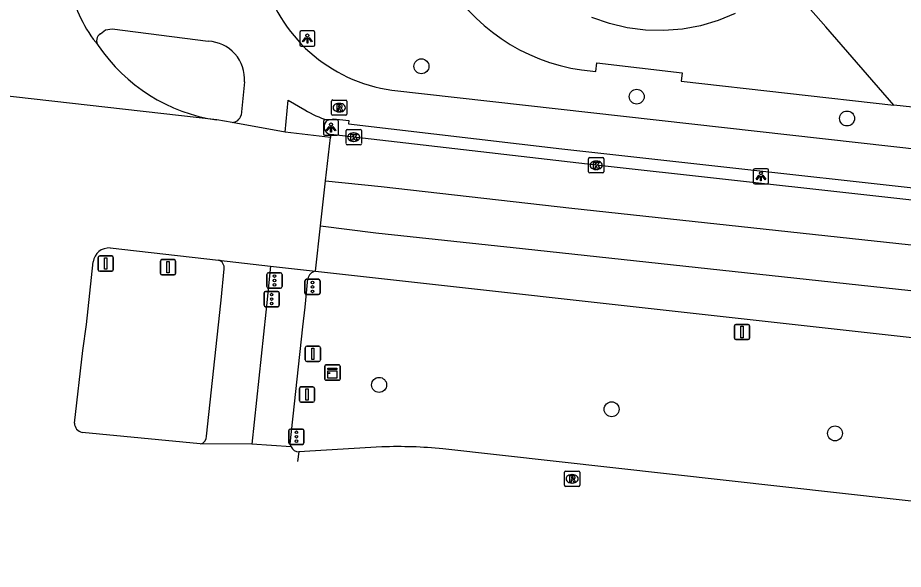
# Model space of a CAD drawing. Extents: x 162026 to 163499, y 387297 to 388169.
# Drawn here: x 162078.5 to 162136.4, y 387414.2 to 387450.3 of the extents above; entities that cross this region are included whole.
import ezdxf

# ---------------------------------------------------------------- set-up
doc = ezdxf.new("R2010")
doc.units = 0
for name, color, linetype in [('IMGEO_Boom', 7, 'Continuous'), ('IMGEO_Fietspad_gesloten', 7, 'Continuous'), ('IMGEO_Groenvoorziening', 7, 'Continuous'), ('IMGEO_Kast', 7, 'Continuous'), ('IMGEO_Kolk', 7, 'Continuous'), ('IMGEO_Lichtpunt', 7, 'Continuous'), ('IMGEO_Portaal', 7, 'Continuous'), ('IMGEO_Rijbaan_lokaal_gesloten', 7, 'Continuous'), ('IMGEO_Rijbaan_regionaal_gesloten', 7, 'Continuous'), ('IMGEO_Rioolput', 7, 'Continuous'), ('IMGEO_Verkeersbordpaal', 7, 'Continuous'), ('IMGEO_Verkeersregelinstallatiepaal', 7, 'Continuous'), ('IMGEO_Vlaggenmast', 7, 'Continuous'), ('IMGEO_Voetpad_halfverhard', 7, 'Continuous'), ('IMGEO_Voetpad_open', 7, 'Continuous')]:
    doc.layers.add(name, color=color, linetype=linetype)

msp = doc.modelspace()

# ---------------------------------------------------------------- linework, layer by layer
at = {"layer": 'IMGEO_Boom'}
for centre in [(162104.882, 387447.125), (162118.963, 387445.137), (162132.728, 387443.709), (162102.112, 387426.271), (162117.324, 387424.677), (162131.939, 387423.095)]:
    msp.add_circle(centre, 0.489, dxfattribs=at)
at = {"layer": 'IMGEO_Fietspad_gesloten'}
for points in [[(162083.873, 387449.244), (162084.218, 387449.509), (162084.635, 387449.576), (162090.929, 387448.763)], [(162093.301, 387446.097), (162093.075, 387443.918)], [(162102.95, 387445.564), (162172.524, 387437.752), (162179.508, 387436.995), (162185.523, 387436.555), (162187.055, 387436.451), (162188.258, 387436.351)], [(162095.957, 387442.821), (162096.165, 387444.915), (162097.247, 387444.275)], [(162098.738, 387443.599), (162099.123, 387443.677), (162100.125, 387443.584), (162100.105, 387443.368), (162114.071, 387441.73), (162182.412, 387434.134), (162182.426, 387434.32), (162183.642, 387434.22)], [(162095.009, 387434.052), (162094.734, 387431.446), (162094.689, 387431.025), (162093.777, 387422.392)], [(162090.813, 387422.906), (162091.746, 387431.617), (162091.767, 387431.822), (162091.978, 387433.858)]]:
    msp.add_lwpolyline(points, dxfattribs=at)
for centre, radius, start, end in [((162104.373, 387455.691), 10.227, 194.70697, 262.00328), ((162084.136, 387448.804), 0.513, 120.86987, 218.00066), ((162090.829, 387446.286), 2.479, 355.63237, 87.68805), ((162092.479, 387444.07), 0.615, 270.8071, 345.72257), ((162100.612, 387449.714), 6.396, 238.25824, 252.96392), ((162091.434, 387433.921), 0.548, 353.34266, 72.58126), ((162090.321, 387422.888), 0.492, 279.35748, 2.11325)]:
    msp.add_arc(centre, radius, start, end, dxfattribs=at)
at = {"layer": 'IMGEO_Groenvoorziening'}
msp.add_lwpolyline([(162135.788, 387444.582), (162131.335, 387449.709), (162129.85, 387451.383), (162128.563, 387452.834)], dxfattribs=at)
at = {"layer": 'IMGEO_Kast'}
for p, q in [((162098.634, 387427.58), (162099.475, 387427.58)), ((162099.475, 387427.58), (162098.634, 387427.58)), ((162098.559, 387426.655), (162098.559, 387427.496)), ((162098.559, 387427.496), (162098.559, 387426.655)), ((162099.559, 387427.505), (162099.559, 387426.664)), ((162099.559, 387426.664), (162099.559, 387427.505)), ((162099.484, 387426.58), (162098.643, 387426.58)), ((162098.643, 387426.58), (162099.484, 387426.58))]:
    msp.add_line(p, q, dxfattribs=at)
for points in [[(162098.754, 387427.37), (162099.354, 387427.37), (162099.354, 387427.285), (162098.754, 387427.285), (162098.754, 387427.37)], [(162098.754, 387427.195), (162099.354, 387427.195), (162099.354, 387426.706), (162098.754, 387426.706), (162098.754, 387427.195)]]:
    msp.add_lwpolyline(points, dxfattribs=at)
msp.add_circle((162098.838, 387427.044), 0.0377, dxfattribs=at)
for centre, start, end in [((162098.637, 387427.502), 92.4484, 184.28452), ((162098.637, 387427.502), 92.4484, 184.28452), ((162099.481, 387427.502), 2.4484, 94.28452), ((162099.481, 387427.502), 2.4484, 94.28452), ((162098.637, 387426.658), 182.4484, 274.28452), ((162098.637, 387426.658), 182.4484, 274.28452), ((162099.481, 387426.658), 272.4484, 4.28452), ((162099.481, 387426.658), 272.4484, 4.28452)]:
    msp.add_arc(centre, 0.0779, start, end, dxfattribs=at)
at = {"layer": 'IMGEO_Kolk'}
for p, q in [((162099.948, 387442.06), (162099.948, 387442.912)), ((162100.023, 387442.986), (162100.875, 387442.986)), ((162100.436, 387442.766), (162100.461, 387442.766)), ((162100.949, 387442.912), (162100.949, 387442.06)), ((162100.459, 387442.206), (162100.434, 387442.206)), ((162100.875, 387441.986), (162100.023, 387441.986)), ((162115.813, 387440.219), (162115.813, 387441.071)), ((162115.888, 387441.145), (162116.74, 387441.145)), ((162116.301, 387440.925), (162116.326, 387440.925)), ((162116.814, 387441.071), (162116.814, 387440.219)), ((162116.324, 387440.365), (162116.299, 387440.365)), ((162116.74, 387440.145), (162115.888, 387440.145))]:
    msp.add_line(p, q, dxfattribs=at)
for points in [[(162099.948, 387442.06), (162099.948, 387442.912)], [(162100.023, 387442.986), (162100.875, 387442.986)], [(162100.269, 387442.686), (162100.392, 387442.686), (162100.392, 387442.535), (162100.522, 387442.686), (162100.686, 387442.686), (162100.54, 387442.535), (162100.693, 387442.286), (162100.541, 387442.286), (162100.456, 387442.45), (162100.392, 387442.383), (162100.392, 387442.286), (162100.269, 387442.286), (162100.269, 387442.686)], [(162100.949, 387442.912), (162100.949, 387442.06)], [(162100.875, 387441.986), (162100.023, 387441.986)], [(162115.813, 387440.219), (162115.813, 387441.071)], [(162115.888, 387441.145), (162116.74, 387441.145)], [(162116.814, 387441.071), (162116.814, 387440.219)], [(162116.134, 387440.845), (162116.257, 387440.845), (162116.257, 387440.694), (162116.387, 387440.845), (162116.551, 387440.845), (162116.405, 387440.694), (162116.558, 387440.445), (162116.406, 387440.445), (162116.321, 387440.609), (162116.257, 387440.542), (162116.257, 387440.445), (162116.134, 387440.445), (162116.134, 387440.845)], [(162116.74, 387440.145), (162115.888, 387440.145)]]:
    msp.add_lwpolyline(points, dxfattribs=at)
for centre, start, end in [((162100.025, 387442.91), 91.55205, 178.44795), ((162100.025, 387442.91), 91.55205, 178.44795), ((162100.873, 387442.91), 1.55205, 88.44795), ((162100.873, 387442.91), 1.55205, 88.44795), ((162100.025, 387442.062), 181.55205, 268.44795), ((162100.025, 387442.062), 181.55205, 268.44795), ((162100.873, 387442.062), 271.55205, 358.44795), ((162100.873, 387442.062), 271.55205, 358.44795), ((162115.89, 387441.069), 91.55205, 178.44795), ((162115.89, 387441.069), 91.55205, 178.44795), ((162116.738, 387441.069), 1.55205, 88.44795), ((162116.738, 387441.069), 1.55205, 88.44795), ((162115.89, 387440.221), 181.55205, 268.44795), ((162115.89, 387440.221), 181.55205, 268.44795), ((162116.738, 387440.221), 271.55205, 358.44795), ((162116.738, 387440.221), 271.55205, 358.44795)]:
    msp.add_arc(centre, 0.0765, start, end, dxfattribs=at)
for centre, major_axis, ratio, start_param, end_param in [((162100.435, 387442.486), (-0.387, 0.002), 0.722429, 4.712389, 7.853982), ((162100.46, 387442.486), (-0.39, 0.002), 0.717154, 1.570796, 4.712389), ((162116.3, 387440.645), (-0.387, 0.002), 0.722429, 4.712389, 7.853982), ((162116.325, 387440.645), (-0.39, 0.002), 0.717154, 1.570796, 4.712389)]:
    msp.add_ellipse(centre, major_axis=major_axis, ratio=ratio, start_param=start_param, end_param=end_param, dxfattribs=at)
at = {"layer": 'IMGEO_Lichtpunt'}
for p, q in [((162096.918, 387449.343), (162096.918, 387448.536)), ((162096.918, 387449.343), (162096.918, 387448.536)), ((162097.82, 387449.438), (162097.012, 387449.438)), ((162097.82, 387449.438), (162097.012, 387449.438)), ((162097.914, 387448.536), (162097.914, 387449.343)), ((162097.914, 387448.536), (162097.914, 387449.343)), ((162097.012, 387448.442), (162097.82, 387448.442)), ((162097.012, 387448.442), (162097.82, 387448.442)), ((162098.463, 387443.517), (162098.463, 387442.71)), ((162098.463, 387443.517), (162098.463, 387442.71)), ((162099.365, 387443.612), (162098.557, 387443.612)), ((162099.365, 387443.612), (162098.557, 387443.612)), ((162099.459, 387442.71), (162099.459, 387443.517)), ((162099.459, 387442.71), (162099.459, 387443.517)), ((162098.557, 387442.616), (162099.365, 387442.616)), ((162098.557, 387442.616), (162099.365, 387442.616)), ((162126.592, 387440.326), (162126.592, 387439.519)), ((162126.592, 387440.326), (162126.592, 387439.519)), ((162127.494, 387440.421), (162126.686, 387440.421)), ((162127.494, 387440.421), (162126.686, 387440.421)), ((162127.588, 387439.519), (162127.588, 387440.326)), ((162127.588, 387439.519), (162127.588, 387440.326)), ((162126.686, 387439.425), (162127.494, 387439.425)), ((162126.686, 387439.425), (162127.494, 387439.425))]:
    msp.add_line(p, q, dxfattribs=at)
for points in [[(162097.292, 387449.007), (162097.331, 387448.979), (162097.143, 387448.717), (162097.105, 387448.744), (162097.292, 387449.007)], [(162097.504, 387448.979), (162097.542, 387449.006), (162097.729, 387448.744), (162097.69, 387448.716), (162097.504, 387448.979)], [(162097.394, 387448.959), (162097.441, 387448.959), (162097.441, 387448.637), (162097.394, 387448.637), (162097.394, 387448.959)], [(162098.837, 387443.181), (162098.876, 387443.153), (162098.688, 387442.891), (162098.65, 387442.918), (162098.837, 387443.181)], [(162098.939, 387443.133), (162098.986, 387443.133), (162098.986, 387442.811), (162098.939, 387442.811), (162098.939, 387443.133)], [(162099.049, 387443.153), (162099.087, 387443.18), (162099.274, 387442.918), (162099.235, 387442.89), (162099.049, 387443.153)], [(162126.966, 387439.99), (162127.005, 387439.962), (162126.817, 387439.7), (162126.779, 387439.727), (162126.966, 387439.99)], [(162127.068, 387439.942), (162127.115, 387439.942), (162127.115, 387439.62), (162127.068, 387439.62), (162127.068, 387439.942)], [(162127.178, 387439.962), (162127.216, 387439.989), (162127.403, 387439.727), (162127.364, 387439.699), (162127.178, 387439.962)]]:
    msp.add_lwpolyline(points, dxfattribs=at)
for centre in [(162097.417, 387449.141), (162098.962, 387443.315), (162127.091, 387440.124)]:
    msp.add_circle(centre, 0.0994, dxfattribs=at)
for centre, start, end in [((162097.012, 387449.343), 90, 180), ((162097.012, 387449.343), 90, 180), ((162097.82, 387449.343), 0, 90), ((162097.82, 387449.343), 0, 90), ((162097.012, 387448.536), 180, 270), ((162097.012, 387448.536), 180, 270), ((162097.82, 387448.536), 270, 0), ((162097.82, 387448.536), 270, 360), ((162098.557, 387443.517), 90, 180), ((162098.557, 387443.517), 90, 180), ((162099.365, 387443.517), 0, 90), ((162099.365, 387443.517), 0, 90), ((162098.557, 387442.71), 180, 270), ((162098.557, 387442.71), 180, 270), ((162099.365, 387442.71), 270, 0), ((162099.365, 387442.71), 270, 360), ((162126.686, 387440.326), 90, 180), ((162126.686, 387440.326), 90, 180), ((162127.494, 387440.326), 0, 90), ((162127.494, 387440.326), 0, 90), ((162126.686, 387439.519), 180, 270), ((162126.686, 387439.519), 180, 270), ((162127.494, 387439.519), 270, 0), ((162127.494, 387439.519), 270, 360)]:
    msp.add_arc(centre, 0.0946, start, end, dxfattribs=at)
at = {"layer": 'IMGEO_Portaal'}
for p, q in [((162087.802, 387433.572), (162087.802, 387434.372)), ((162087.802, 387434.372), (162087.802, 387433.572)), ((162087.902, 387434.472), (162088.692, 387434.472)), ((162088.692, 387434.472), (162087.902, 387434.472)), ((162088.792, 387434.372), (162088.792, 387433.572)), ((162088.792, 387433.572), (162088.792, 387434.372)), ((162088.692, 387433.472), (162087.902, 387433.472)), ((162087.902, 387433.472), (162088.692, 387433.472))]:
    msp.add_line(p, q, dxfattribs=at)
msp.add_lwpolyline([(162088.222, 387434.347), (162088.372, 387434.347), (162088.372, 387433.597), (162088.222, 387433.597), (162088.222, 387434.347)], dxfattribs=at)
for centre, start, end in [((162087.902, 387434.372), 90, 180), ((162087.902, 387434.372), 90, 180), ((162088.692, 387434.372), 0, 90), ((162088.692, 387434.372), 360, 90), ((162087.902, 387433.572), 180, 270), ((162087.902, 387433.572), 180, 270), ((162088.692, 387433.572), 270, 0), ((162088.692, 387433.572), 270, 0)]:
    msp.add_arc(centre, 0.1, start, end, dxfattribs=at)
at = {"layer": 'IMGEO_Rijbaan_lokaal_gesloten'}
for points in [[(162092.488, 387443.455), (162091.491, 387443.616)], [(162095.957, 387442.821), (162092.488, 387443.455)], [(162098.932, 387442.459), (162095.957, 387442.821)], [(162098.953, 387442.66), (162098.932, 387442.459)], [(162183.608, 387433.186), (162116.314, 387440.645), (162098.953, 387442.66)], [(162098.611, 387439.619), (162098.932, 387442.459)], [(162098.279, 387436.685), (162098.611, 387439.619)], [(162098.611, 387439.619), (162102.254, 387439.258), (162114.714, 387437.842), (162183.549, 387430.393), (162220.386, 387426.232), (162277.847, 387419.821), (162298.401, 387417.501)], [(162097.943, 387433.715), (162098.279, 387436.685)], [(162098.279, 387436.685), (162101.89, 387436.231), (162111.502, 387435.204), (162171.793, 387428.67), (162175.009, 387428.07)], [(162084.513, 387435.236), (162091.598, 387434.444)], [(162082.176, 387423.774), (162082.725, 387428.527), (162082.963, 387430.229), (162083.404, 387434.319)], [(162091.598, 387434.444), (162095.009, 387434.052)], [(162095.009, 387434.052), (162097.943, 387433.715)], [(162097.943, 387433.715), (162156.599, 387427.2)], [(162090.401, 387422.402), (162082.679, 387423.163)], [(162093.777, 387422.392), (162090.401, 387422.402)], [(162096.348, 387422.214), (162093.777, 387422.392)], [(162096.855, 387421.899), (162096.771, 387421.253)], [(162102.296, 387422.212), (162096.855, 387421.899)], [(162176.732, 387414.2), (162106.28, 387422.081)]]:
    msp.add_lwpolyline(points, dxfattribs=at)
for centre, radius, start, end in [((162084.439, 387434.196), 1.042, 85.92408, 173.24864), ((162082.813, 387423.786), 0.637, 181.05332, 257.87187), ((162096.839, 387422.438), 0.54, 204.56772, 271.72677), ((162103.337, 387393.213), 29.017, 84.17821, 92.0552)]:
    msp.add_arc(centre, radius, start, end, dxfattribs=at)
at = {"layer": 'IMGEO_Rijbaan_regionaal_gesloten'}
msp.add_lwpolyline([(162091.491, 387443.616), (162075.847, 387445.397)], dxfattribs=at)
for centre, radius, start, end in [((162090.803, 387454.266), 9.132, 192.87908, 219.25482), ((162093.095, 387454.786), 11.284, 213.92372, 261.82554)]:
    msp.add_arc(centre, radius, start, end, dxfattribs=at)
at = {"layer": 'IMGEO_Rioolput'}
for p, q in [((162099.001, 387443.992), (162099.001, 387444.844)), ((162099.076, 387444.918), (162099.928, 387444.918)), ((162099.489, 387444.698), (162099.514, 387444.698)), ((162100.002, 387444.844), (162100.002, 387443.992)), ((162099.928, 387443.918), (162099.076, 387443.918)), ((162099.512, 387444.138), (162099.487, 387444.138)), ((162114.314, 387420.622), (162115.166, 387420.622)), ((162114.239, 387419.696), (162114.239, 387420.548)), ((162114.727, 387420.402), (162114.752, 387420.402)), ((162115.24, 387420.548), (162115.24, 387419.696)), ((162115.166, 387419.622), (162114.314, 387419.622)), ((162114.75, 387419.842), (162114.725, 387419.842))]:
    msp.add_line(p, q, dxfattribs=at)
for points in [[(162099.001, 387443.992), (162099.001, 387444.844)], [(162099.076, 387444.918), (162099.928, 387444.918)], [(162099.59, 387444.616), (162099.338, 387444.618), (162099.338, 387444.218)], [(162099.338, 387444.218), (162099.462, 387444.218), (162099.462, 387444.38), (162099.473, 387444.38)], [(162099.516, 387444.537), (162099.462, 387444.537), (162099.462, 387444.456)], [(162099.462, 387444.456), (162099.514, 387444.456)], [(162100.002, 387444.844), (162100.002, 387443.992)], [(162099.928, 387443.918), (162099.076, 387443.918)], [(162099.52, 387444.351), (162099.591, 387444.218), (162099.731, 387444.218), (162099.666, 387444.344)], [(162114.314, 387420.622), (162115.166, 387420.622)], [(162114.239, 387419.696), (162114.239, 387420.548)], [(162114.828, 387420.32), (162114.576, 387420.322), (162114.576, 387419.922)], [(162114.576, 387419.922), (162114.7, 387419.922), (162114.7, 387420.084), (162114.711, 387420.084)], [(162114.754, 387420.241), (162114.7, 387420.241), (162114.7, 387420.16)], [(162114.7, 387420.16), (162114.752, 387420.16)], [(162114.758, 387420.055), (162114.829, 387419.922), (162114.969, 387419.922), (162114.904, 387420.048)], [(162115.24, 387420.548), (162115.24, 387419.696)], [(162115.166, 387419.622), (162114.314, 387419.622)]]:
    msp.add_lwpolyline(points, dxfattribs=at)
for centre, radius, start, end in [((162099.078, 387444.842), 0.0765, 91.55205, 178.44795), ((162099.078, 387444.842), 0.0765, 91.55205, 178.44795), ((162099.472, 387444.327), 0.0533, 26.02933, 88.69889), ((162099.498, 387444.645), 0.19, 274.7715, 282.96867), ((162099.522, 387444.441), 0.0964, 77.00612, 93.18647), ((162099.536, 387444.498), 0.0378, 276.66336, 79.67722), ((162099.589, 387444.506), 0.109, 350.36119, 89.41601), ((162099.587, 387444.506), 0.112, 277.58423, 350.98172), ((162099.571, 387444.291), 0.108, 29.51342, 73.79051), ((162099.926, 387444.842), 0.0765, 1.55205, 88.44795), ((162099.926, 387444.842), 0.0765, 1.55205, 88.44795), ((162099.078, 387443.994), 0.0765, 181.55205, 268.44795), ((162099.078, 387443.994), 0.0765, 181.55205, 268.44795), ((162099.926, 387443.994), 0.0765, 271.55205, 358.44795), ((162099.926, 387443.994), 0.0765, 271.55205, 358.44795), ((162114.316, 387420.546), 0.0765, 91.55205, 178.44795), ((162114.316, 387420.546), 0.0765, 91.55205, 178.44795), ((162115.164, 387420.546), 0.0765, 1.55205, 88.44795), ((162115.164, 387420.546), 0.0765, 1.55205, 88.44795), ((162114.71, 387420.031), 0.0533, 26.02933, 88.69889), ((162114.736, 387420.349), 0.19, 274.7715, 282.96867), ((162114.76, 387420.145), 0.0964, 77.00612, 93.18647), ((162114.774, 387420.202), 0.0378, 276.66336, 79.67722), ((162114.827, 387420.21), 0.109, 350.36119, 89.41601), ((162114.825, 387420.21), 0.112, 277.58423, 350.98172), ((162114.809, 387419.995), 0.108, 29.51342, 73.79051), ((162114.316, 387419.698), 0.0765, 181.55205, 268.44795), ((162114.316, 387419.698), 0.0765, 181.55205, 268.44795), ((162115.164, 387419.698), 0.0765, 271.55205, 358.44795), ((162115.164, 387419.698), 0.0765, 271.55205, 358.44795)]:
    msp.add_arc(centre, radius, start, end, dxfattribs=at)
for centre, major_axis, ratio, start_param, end_param in [((162099.488, 387444.418), (-0.387, 0.002), 0.722429, 4.712389, 7.853982), ((162099.513, 387444.418), (-0.39, 0.002), 0.717154, 1.570796, 4.712389), ((162114.726, 387420.122), (-0.387, 0.002), 0.722429, 4.712389, 7.853982), ((162114.751, 387420.122), (-0.39, 0.002), 0.717154, 1.570796, 4.712389)]:
    msp.add_ellipse(centre, major_axis=major_axis, ratio=ratio, start_param=start_param, end_param=end_param, dxfattribs=at)
at = {"layer": 'IMGEO_Verkeersbordpaal'}
for p, q in [((162083.73, 387433.811), (162083.73, 387434.611)), ((162083.73, 387434.611), (162083.73, 387433.811)), ((162083.83, 387434.711), (162084.62, 387434.711)), ((162084.62, 387434.711), (162083.83, 387434.711)), ((162084.72, 387434.611), (162084.72, 387433.811)), ((162084.72, 387433.811), (162084.72, 387434.611)), ((162084.62, 387433.711), (162083.83, 387433.711)), ((162083.83, 387433.711), (162084.62, 387433.711)), ((162125.358, 387429.333), (162125.358, 387430.133)), ((162125.358, 387430.133), (162125.358, 387429.333)), ((162125.458, 387430.233), (162126.248, 387430.233)), ((162126.248, 387430.233), (162125.458, 387430.233)), ((162126.348, 387430.133), (162126.348, 387429.333)), ((162126.348, 387429.333), (162126.348, 387430.133)), ((162126.248, 387429.233), (162125.458, 387429.233)), ((162125.458, 387429.233), (162126.248, 387429.233))]:
    msp.add_line(p, q, dxfattribs=at)
for points in [[(162084.15, 387434.586), (162084.3, 387434.586), (162084.3, 387433.836), (162084.15, 387433.836), (162084.15, 387434.586)], [(162125.778, 387430.108), (162125.928, 387430.108), (162125.928, 387429.358), (162125.778, 387429.358), (162125.778, 387430.108)]]:
    msp.add_lwpolyline(points, dxfattribs=at)
for centre, start, end in [((162083.83, 387434.611), 90, 180), ((162083.83, 387434.611), 90, 180), ((162084.62, 387434.611), 0, 90), ((162084.62, 387434.611), 360, 90), ((162083.83, 387433.811), 180, 270), ((162083.83, 387433.811), 180, 270), ((162084.62, 387433.811), 270, 0), ((162084.62, 387433.811), 270, 0), ((162125.458, 387430.133), 90, 180), ((162125.458, 387430.133), 90, 180), ((162126.248, 387430.133), 0, 90), ((162126.248, 387430.133), 360, 90), ((162125.458, 387429.333), 180, 270), ((162125.458, 387429.333), 180, 270), ((162126.248, 387429.333), 270, 0), ((162126.248, 387429.333), 270, 0)]:
    msp.add_arc(centre, 0.1, start, end, dxfattribs=at)
at = {"layer": 'IMGEO_Verkeersregelinstallatiepaal'}
for p, q in [((162094.768, 387432.705), (162094.768, 387433.505)), ((162094.768, 387433.505), (162094.768, 387432.705)), ((162094.868, 387433.605), (162095.658, 387433.605)), ((162095.658, 387433.605), (162094.868, 387433.605)), ((162095.758, 387433.505), (162095.758, 387432.705)), ((162095.758, 387432.705), (162095.758, 387433.505)), ((162097.256, 387432.282), (162097.256, 387433.082)), ((162097.256, 387433.082), (162097.256, 387432.282)), ((162097.356, 387433.182), (162098.146, 387433.182)), ((162098.146, 387433.182), (162097.356, 387433.182)), ((162098.246, 387433.082), (162098.246, 387432.282)), ((162098.246, 387432.282), (162098.246, 387433.082)), ((162094.584, 387431.489), (162094.584, 387432.289)), ((162094.584, 387432.289), (162094.584, 387431.489)), ((162094.684, 387432.389), (162095.474, 387432.389)), ((162095.474, 387432.389), (162094.684, 387432.389)), ((162095.658, 387432.605), (162094.868, 387432.605)), ((162094.868, 387432.605), (162095.658, 387432.605)), ((162095.574, 387432.289), (162095.574, 387431.489)), ((162095.574, 387431.489), (162095.574, 387432.289)), ((162098.146, 387432.182), (162097.356, 387432.182)), ((162097.356, 387432.182), (162098.146, 387432.182)), ((162095.474, 387431.389), (162094.684, 387431.389)), ((162094.684, 387431.389), (162095.474, 387431.389)), ((162096.205, 387422.478), (162096.205, 387423.278)), ((162096.205, 387423.278), (162096.205, 387422.478)), ((162096.305, 387423.378), (162097.095, 387423.378)), ((162097.095, 387423.378), (162096.305, 387423.378)), ((162097.195, 387423.278), (162097.195, 387422.478)), ((162097.195, 387422.478), (162097.195, 387423.278)), ((162097.095, 387422.378), (162096.305, 387422.378)), ((162096.305, 387422.378), (162097.095, 387422.378))]:
    msp.add_line(p, q, dxfattribs=at)
for centre in [(162095.263, 387433.395), (162095.263, 387433.105), (162095.263, 387432.815), (162097.751, 387432.972), (162095.079, 387432.179), (162097.751, 387432.682), (162097.751, 387432.392), (162095.079, 387431.889), (162095.079, 387431.599), (162096.7, 387423.168), (162096.7, 387422.878), (162096.7, 387422.588)]:
    msp.add_circle(centre, 0.085, dxfattribs=at)
for centre, start, end in [((162094.868, 387433.505), 90, 180), ((162094.868, 387433.505), 90, 180), ((162095.658, 387433.505), 0, 90), ((162095.658, 387433.505), 360, 90), ((162097.356, 387433.082), 90, 180), ((162097.356, 387433.082), 90, 180), ((162098.146, 387433.082), 0, 90), ((162098.146, 387433.082), 360, 90), ((162094.684, 387432.289), 90, 180), ((162094.684, 387432.289), 90, 180), ((162094.868, 387432.705), 180, 270), ((162094.868, 387432.705), 180, 270), ((162095.474, 387432.289), 0, 90), ((162095.474, 387432.289), 360, 90), ((162095.658, 387432.705), 270, 0), ((162095.658, 387432.705), 270, 0), ((162097.356, 387432.282), 180, 270), ((162097.356, 387432.282), 180, 270), ((162098.146, 387432.282), 270, 0), ((162098.146, 387432.282), 270, 0), ((162094.684, 387431.489), 180, 270), ((162094.684, 387431.489), 180, 270), ((162095.474, 387431.489), 270, 0), ((162095.474, 387431.489), 270, 0), ((162096.305, 387423.278), 90, 180), ((162096.305, 387423.278), 90, 180), ((162097.095, 387423.278), 0, 90), ((162097.095, 387423.278), 360, 90), ((162096.305, 387422.478), 180, 270), ((162096.305, 387422.478), 180, 270), ((162097.095, 387422.478), 270, 0), ((162097.095, 387422.478), 270, 0)]:
    msp.add_arc(centre, 0.1, start, end, dxfattribs=at)
at = {"layer": 'IMGEO_Vlaggenmast'}
for p, q in [((162097.378, 387428.804), (162098.168, 387428.804)), ((162098.168, 387428.804), (162097.378, 387428.804)), ((162097.278, 387427.904), (162097.278, 387428.704)), ((162097.278, 387428.704), (162097.278, 387427.904)), ((162098.268, 387428.704), (162098.268, 387427.904)), ((162098.268, 387427.904), (162098.268, 387428.704)), ((162098.168, 387427.804), (162097.378, 387427.804)), ((162097.378, 387427.804), (162098.168, 387427.804)), ((162096.895, 387425.239), (162096.895, 387426.039)), ((162096.895, 387426.039), (162096.895, 387425.239)), ((162096.995, 387426.139), (162097.785, 387426.139)), ((162097.785, 387426.139), (162096.995, 387426.139)), ((162097.885, 387426.039), (162097.885, 387425.239)), ((162097.885, 387425.239), (162097.885, 387426.039)), ((162097.785, 387425.139), (162096.995, 387425.139)), ((162096.995, 387425.139), (162097.785, 387425.139))]:
    msp.add_line(p, q, dxfattribs=at)
for points in [[(162097.698, 387428.679), (162097.848, 387428.679), (162097.848, 387427.929), (162097.698, 387427.929), (162097.698, 387428.679)], [(162097.315, 387426.014), (162097.465, 387426.014), (162097.465, 387425.264), (162097.315, 387425.264), (162097.315, 387426.014)]]:
    msp.add_lwpolyline(points, dxfattribs=at)
for centre, start, end in [((162097.378, 387428.704), 90, 180), ((162097.378, 387428.704), 90, 180), ((162098.168, 387428.704), 0, 90), ((162098.168, 387428.704), 360, 90), ((162097.378, 387427.904), 180, 270), ((162097.378, 387427.904), 180, 270), ((162098.168, 387427.904), 270, 0), ((162098.168, 387427.904), 270, 0), ((162096.995, 387426.039), 90, 180), ((162096.995, 387426.039), 90, 180), ((162097.785, 387426.039), 0, 90), ((162097.785, 387426.039), 360, 90), ((162096.995, 387425.239), 180, 270), ((162096.995, 387425.239), 180, 270), ((162097.785, 387425.239), 270, 0), ((162097.785, 387425.239), 270, 0)]:
    msp.add_arc(centre, 0.1, start, end, dxfattribs=at)
at = {"layer": 'IMGEO_Voetpad_halfverhard'}
msp.add_lwpolyline([(162125.406, 387450.59), (162124.293, 387450.126), (162123.137, 387449.782), (162121.951, 387449.56), (162120.749, 387449.463), (162119.543, 387449.493), (162118.347, 387449.648), (162117.174, 387449.928), (162116.036, 387450.329)], dxfattribs=at)
at = {"layer": 'IMGEO_Voetpad_open'}
for points in [[(162115.359, 387446.891), (162116.291, 387446.786), (162116.356, 387447.344), (162121.931, 387446.702), (162121.869, 387446.155), (162135.788, 387444.582)], [(162137.012, 387444.595), (162137.008, 387444.444), (162135.788, 387444.582)], [(162096.348, 387422.214), (162096.299, 387422.421), (162097.113, 387430.069), (162097.267, 387431.35), (162097.441, 387433.218)]]:
    msp.add_lwpolyline(points, dxfattribs=at)
for centre, radius, start, end in [((162117.104, 387459.166), 12.399, 209.28757, 261.90963), ((162099.024, 387443.17), 0.515, 123.74498, 262.0481), ((162098.071, 387433.083), 0.645, 101.4912, 167.93527)]:
    msp.add_arc(centre, radius, start, end, dxfattribs=at)

doc.saveas('drawing.dxf')
